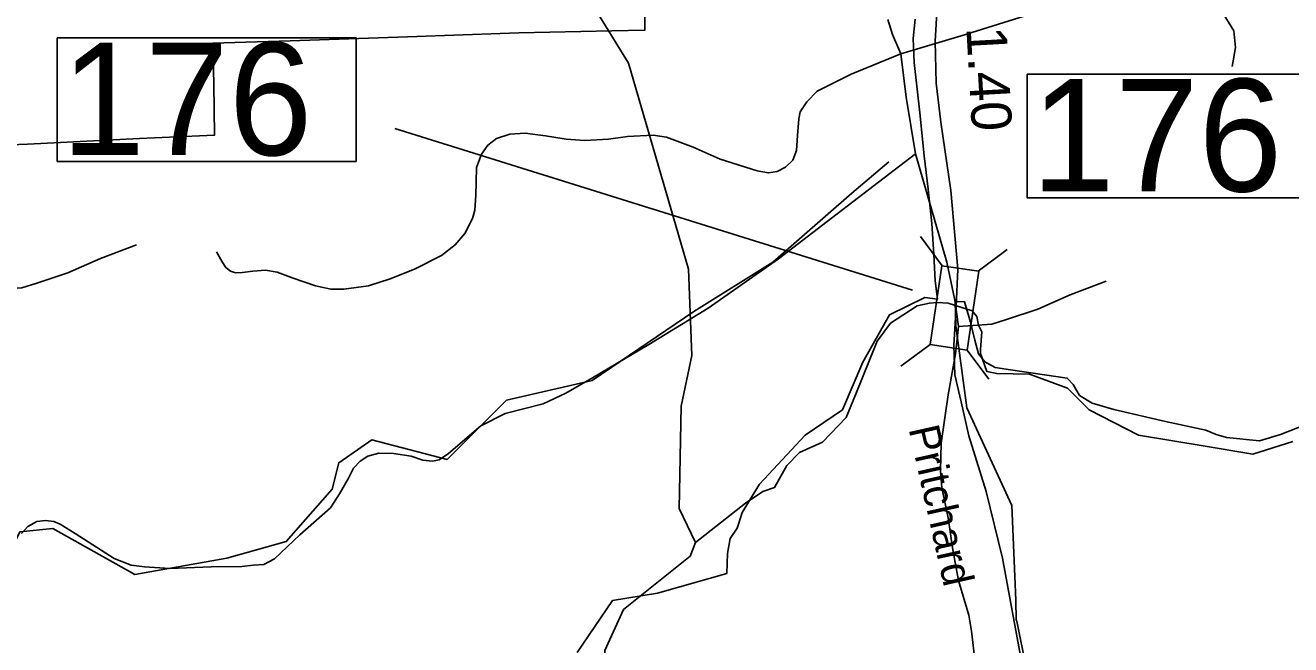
# Model space of a CAD drawing. Extents: x 2169602 to 2449496, y 721995 to 810662.
# Drawn here: x 2406174 to 2410109, y 776150 to 778076 of the extents above; entities that cross this region are included whole.
import ezdxf

# ---------------------------------------------------------------- set-up
doc = ezdxf.new("R2010")
doc.units = 0
doc.layers.add('Default', color=7, linetype='Continuous')

msp = doc.modelspace()

# ---------------------------------------------------------------- linework, layer by layer
at = {"layer": 'Default'}
for p, q in [((2408933.6, 777252.4), (2407323.1, 777754.9)), ((2409024.9, 777328.2), (2408957.5, 777419.1)), ((2409136.9, 777311.7), (2409227.8, 777379.1)), ((2408897.3, 777015.6), (2408988.2, 777083.1)), ((2409170.2, 776975.3), (2409102.7, 777066.2))]:
    msp.add_line(p, q, dxfattribs=at)
for points in [[(2408257.8, 776467.9), (2408207.8, 776573.9), (2408213.8, 776892), (2408246.8, 777048.7), (2408236.7, 777317.9), (2408049.7, 777958.1), (2407906.8, 778190.7), (2407937.8, 778573.8), (2407912.8, 778666.2), (2407845.7, 778739.8), (2407594.7, 778869.5), (2407325.9, 779317.8), (2407274.9, 779476.3), (2407199.8, 779586.1), (2407040.9, 779733.7), (2406914.8, 779916.7), (2406821.9, 780115.4), (2406406.3, 780828.8)], [(2409277.3, 779154.6), (2409353.4, 779096.1), (2409474.4, 778938), (2409553.4, 778826.9), (2409560.8, 778794.8), (2409553.4, 778723.2), (2409550.9, 778671.3), (2409580.6, 778587.3), (2409634.9, 778503.3), (2409672, 778473.7), (2409709, 778439.1), (2409755.9, 778370), (2409778.2, 778323), (2409778.2, 778278.6), (2409780.6, 778239.1), (2409812.8, 778199.5), (2409854.7, 778160), (2409894.3, 778120.5), (2409932.5, 778058.7), (2409937.5, 778006.9), (2409927.6, 777947.6)], [(2412293.1, 779041.8), (2412262.1, 779043.1), (2412226, 779035.3), (2412131.8, 779005.6), (2411924, 778923), (2411627.8, 778797.8), (2411304.5, 778658.5), (2410990.2, 778534.6), (2410759.8, 778448.1), (2410563, 778379.7), (2410492, 778359), (2410356.5, 778322.9), (2410060.3, 778251.9), (2409897, 778224.8), (2409733.1, 778205.4), (2409562.8, 778179.6), (2409446, 778150), (2409283.3, 778104.8), (2409084.6, 778042.8), (2408896.8, 777987.3)], [(2405690.7, 777687.2), (2406181.5, 777706.4), (2406529.5, 777724), (2406762.5, 777733.9), (2406760, 777893.8), (2406757.5, 778020.2), (2406997.5, 778026.9), (2407363, 778040.1), (2407709, 778052.4), (2407998, 778058), (2408100.5, 778060.2), (2408101, 778422)], [(2405690.7, 777687.2), (2406181.5, 777706.4), (2406529.5, 777724), (2406762.5, 777733.9), (2406760, 777893.8), (2406757.5, 778020.2), (2406997.5, 778026.9), (2407363, 778040.1), (2407709, 778052.4), (2407998, 778058), (2408100.5, 778060.2), (2408101, 778422)], [(2409010, 778132.8), (2409003.9, 778026.6), (2409006.3, 777895.7), (2409021.1, 777774.7), (2409052, 777562.3), (2409074.3, 777317.8), (2409069.3, 777201.7)], [(2408896.8, 777987.3), (2408871, 778046.7), (2408856.8, 778093.2)], [(2408941.2, 778094.4), (2408935.7, 778034.6), (2408938.7, 777959.6), (2408956.2, 777803.1), (2408969.4, 777669.4), (2408981.4, 777566), (2408992.9, 777459.4), (2408999.9, 777363.4), (2409003.4, 777281.5)], [(2408941.2, 778094.4), (2408935.7, 778034.6), (2408938.7, 777959.6), (2408956.2, 777803.1), (2408969.4, 777669.4), (2408981.4, 777566), (2408992.9, 777459.4), (2408999.9, 777363.4), (2409003.4, 777281.5)], [(2408896.8, 777987.3), (2408742.6, 777924.1), (2408636.7, 777871.2), (2408604.5, 777837.6), (2408583.8, 777806.6), (2408580, 777784.7), (2408575.4, 777733.1), (2408572.9, 777686.6), (2408561.2, 777656.9), (2408538, 777635), (2408512.2, 777620.8), (2408485.1, 777616.9), (2408450.2, 777623.4), (2408335.4, 777659.5), (2408251.5, 777696.9), (2408168.2, 777727.9), (2408126.9, 777734.4), (2408046.9, 777730.5), (2407987.6, 777721.5), (2407914, 777717.6), (2407855.9, 777721.5), (2407791.4, 777731.8), (2407728.8, 777740.8), (2407681, 777736.9), (2407639.7, 777724), (2407612.6, 777703.4), (2407593.3, 777675), (2407577.8, 777633.7), (2407576.5, 777588.5), (2407575.2, 777547.2), (2407572.6, 777500.8), (2407564.9, 777474.9), (2407541, 777428.5), (2407511.3, 777393.6), (2407468.7, 777360.1), (2407384.8, 777317.5), (2407308.7, 777287.8), (2407241.6, 777265.9), (2407164.8, 777255.5), (2407124.8, 777255.5), (2407077, 777265.9), (2407007.3, 777289.1), (2406957, 777308.5), (2406920.8, 777314.9), (2406882.1, 777311), (2406849.9, 777307.2), (2406827.9, 777305.9), (2406812.4, 777311), (2406798.2, 777322.7), (2406786.6, 777340.7), (2406768.5, 777371.7)], [(2408896.8, 777987.3), (2408913.6, 777851.8), (2408942, 777676.3)], [(2408942, 777676.3), (2408698.7, 777489.1), (2408516.7, 777349.8), (2408297.9, 777196.2), (2408112.7, 777083.9), (2407938.5, 776979.3), (2407855.3, 776931.6), (2407784.3, 776899.3), (2407666.8, 776868.4), (2407590.7, 776830.9), (2407490.7, 776744.4), (2407461, 776725.1), (2407440.3, 776721.2), (2407410.6, 776723.8), (2407374.5, 776736.7), (2407319, 776744.4), (2407273.8, 776745.7), (2407239, 776736.7), (2407215.8, 776721.2), (2407195.1, 776699.3), (2407178.3, 776665.7), (2407151.2, 776619.3), (2407122.8, 776575.4), (2407028, 776491.5), (2406949.2, 776416.6), (2406915.7, 776399.9), (2406883.4, 776397.3), (2406847.3, 776393.4), (2406751.8, 776392.1), (2406624, 776386.9), (2406544.6, 776392.1), (2406503.3, 776397.3), (2406450.4, 776417.9), (2406329.1, 776495.4), (2406282.6, 776525), (2406263.3, 776532.8), (2406237.5, 776536.7), (2406210.3, 776532.8), (2406182, 776517.3), (2406162.6, 776495.4)], [(2408942, 777676.3), (2409039.4, 777339.4), (2409065.2, 777220.7), (2409076.2, 777139.4)], [(2408860, 777651.6), (2408744.3, 777553.8), (2408498.9, 777339.2), (2408253.5, 777185.9), (2407936.5, 776971.3), (2407670.6, 776910), (2407486.5, 776726.1), (2407251.3, 776787.4), (2407149.1, 776715.9), (2407128.6, 776634.1), (2406985.5, 776470.6), (2406801.4, 776419.6), (2406515.1, 776368.5), (2406259.4, 776511.5), (2406157.2, 776501.3), (2406085.6, 776358.2), (2406095.8, 776174.3), (2406159, 775943.2), (2406185.4, 775913.2)], [(2406060.4, 777252.2), (2406163.6, 777260), (2406210.1, 777274.2), (2406306.9, 777306.4), (2406407.6, 777350.3), (2406519.8, 777392.9)], [(2409003.4, 777281.5), (2409010.4, 777224.2), (2408971.9, 777229.3), (2408861.2, 777175.4), (2408778.2, 777028.8), (2408715.4, 776879.8), (2408599.2, 776801.8), (2408456.9, 776648.8), (2408403.7, 776561.3), (2408391.9, 776525.1), (2408387.9, 776512.3), (2408366.4, 776480.1), (2408357.4, 776433.6), (2408355.7, 776371.7), (2408139.7, 776309.9), (2408000.7, 776287.6), (2407890.7, 776125.9)], [(2409003.4, 777281.5), (2409010.4, 777224.2), (2408971.9, 777229.3), (2408861.2, 777175.4), (2408778.2, 777028.8), (2408715.4, 776879.8), (2408599.2, 776801.8), (2408456.9, 776648.8), (2408403.7, 776561.3), (2408391.9, 776525.1), (2408387.9, 776512.3), (2408366.4, 776480.1), (2408357.4, 776433.6), (2408355.7, 776371.7), (2408139.7, 776309.9), (2408000.7, 776287.6), (2407890.7, 776125.9)], [(2409076.2, 777139.4), (2409179.5, 777147.1), (2409225.9, 777161.3), (2409322.7, 777193.6), (2409423.4, 777237.5), (2409535.7, 777280.1)], [(2408257.8, 776467.9), (2408413.6, 776589.8), (2408468, 776626.1), (2408504.2, 776638.8), (2408542.3, 776707.7), (2408582.1, 776747.5), (2408652.8, 776780.2), (2408727.1, 776856.3), (2408755.7, 776926.8), (2408823.4, 777093.5), (2408865.2, 777149.8), (2408947.6, 777203.3), (2408985.9, 777212.2), (2409010.3, 777214), (2409043.7, 777211.9), (2409118.3, 777187.7), (2409133.4, 777170.2), (2409138.1, 777143.4), (2409148.6, 777123), (2409145.1, 777067.6), (2409145.1, 777055.9), (2409163.8, 776999.9), (2409195.2, 776992.9), (2409296.8, 776991.2), (2409415.4, 776947.5), (2409482.6, 776880.3), (2409635.7, 776801.7), (2409843.3, 776767), (2409991.9, 776742.3), (2410115.5, 776781.6)], [(2409069.3, 777201.7), (2409061.9, 777080.7), (2409064.4, 776989.3), (2409084.1, 776905.3), (2409108.8, 776799.1), (2409161.9, 776626.2), (2409212.6, 776418.7), (2409273.1, 776092.7), (2409300.2, 775863), (2409306.4, 775662.9), (2409291.4, 775572.2), (2409295.3, 775499.1), (2409300.4, 775460), (2409312.2, 775403.3), (2409336, 775333), (2409346.9, 775312.4)], [(2409285.4, 776084.8), (2409257.2, 776222.9), (2409255.9, 776227.4), (2409254.2, 776288.3), (2409242.4, 776582.9), (2409101.9, 776886.4), (2409067.9, 777141.3), (2409066.2, 777217.1), (2409094.9, 777216.2), (2409111.4, 777159.7), (2409127.4, 777097.2), (2409138.4, 777053.9), (2409158.2, 777029), (2409189.7, 777011.6), (2409237.4, 777004.4), (2409414.4, 776979.2), (2409432.4, 776959.5), (2409452.2, 776924.9), (2409492.2, 776901.1), (2409558.9, 776881.8), (2409720.2, 776844.3), (2409845.4, 776817.1), (2409877.9, 776804), (2409909.4, 776793.8), (2410012.4, 776783.9), (2410077.4, 776803.8), (2410158.9, 776835.7)], [(2409285.4, 776084.8), (2409257.2, 776222.9), (2409255.9, 776227.4), (2409254.2, 776288.3), (2409242.4, 776582.9), (2409101.9, 776886.4), (2409067.9, 777141.3), (2409066.2, 777217.1), (2409094.9, 777216.2), (2409111.4, 777159.7), (2409127.4, 777097.2), (2409138.4, 777053.9), (2409158.2, 777029), (2409189.7, 777011.6), (2409237.4, 777004.4), (2409414.4, 776979.2), (2409432.4, 776959.5), (2409452.2, 776924.9), (2409492.2, 776901.1), (2409558.9, 776881.8), (2409720.2, 776844.3), (2409845.4, 776817.1), (2409877.9, 776804), (2409909.4, 776793.8), (2410012.4, 776783.9), (2410077.4, 776803.8), (2410158.9, 776835.7)], [(2409076.2, 777139.4), (2409067.2, 777054.2), (2409043.9, 776926.4), (2409022.6, 776776.7), (2409020.1, 776691.5), (2409023.9, 776637.3), (2409043.9, 776544.4), (2409058.1, 776445), (2409076.2, 776349.5), (2409107.8, 776242.4), (2409116.9, 776192.1), (2409128.5, 776095.3), (2409148.5, 775968.8), (2409166.5, 775834.6), (2409178.8, 775775.2)], [(2407243.1, 773459.7), (2407266.6, 773555.6), (2407423.7, 773798.3), (2407554.7, 774123.7), (2407644.7, 774522.1), (2407675.7, 774915.1), (2407671.8, 775505.6), (2407762.6, 775631.7), (2407953.7, 775782), (2407976.7, 776132.5), (2408034.7, 776259.2), (2408241.6, 776425.6), (2408257.8, 776467.9)]]:
    msp.add_lwpolyline(points, dxfattribs=at)
for points in [[(2406273.6, 778036.4), (2407202.6, 778036.4), (2407202.6, 777652.3), (2406273.6, 777652.3)], [(2409289.4, 777923.6), (2410218.4, 777923.6), (2410218.4, 777539.4), (2409289.4, 777539.4)], [(2408988.2, 777083.1), (2409024.4, 777328.3), (2409139, 777311.4), (2409102.7, 777066.2)]]:
    msp.add_lwpolyline(points, close=True, dxfattribs=at)

# ---------------------------------------------------------------- texts
for p in [(2406286.2, 777672), (2409302, 777559.2)]:
    msp.add_text('176', height=350, dxfattribs=at).set_placement(p)
for s, height, rotation, p in [('1.40', 125, 273.1869, (2409100.5, 778068.3)), ('Pritchard', 95, 282.6541, (2408920.6, 776821.7))]:
    msp.add_text(s, height=height, rotation=rotation, dxfattribs=at).set_placement(p)

doc.saveas('drawing.dxf')
